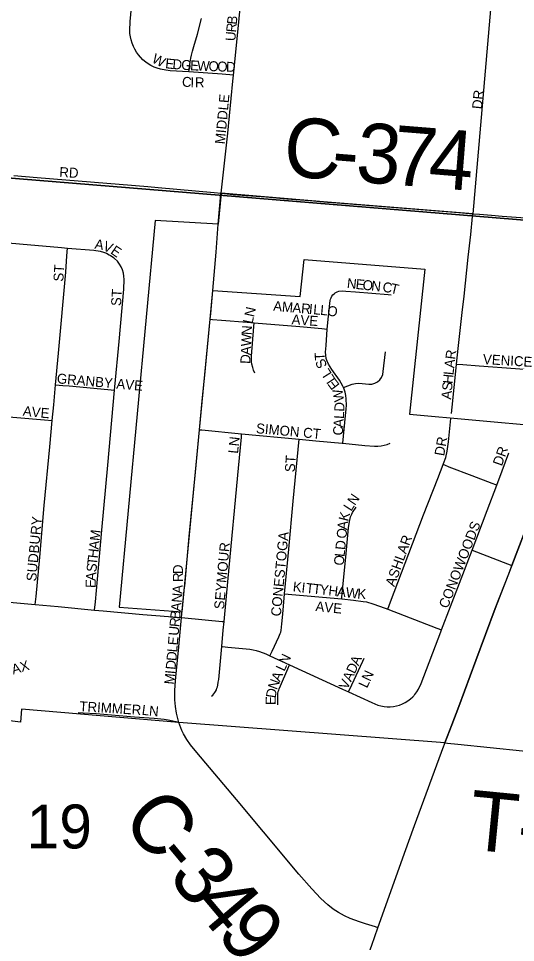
# Model space of a CAD drawing. Extents: x 1410790 to 1770854, y 566777 to 831614.
# Drawn here: x 1612598 to 1615102, y 714663 to 719313 of the extents above; entities that cross this region are included whole.
import ezdxf

# ---------------------------------------------------------------- set-up
doc = ezdxf.new("R2010")
doc.units = 0
for name, color, linetype in [('GM_X_City_Street', 7, 'Continuous'), ('GM_X_City_Street_Text', 7, 'Continuous'), ('GM_X_Corporation', 7, 'Continuous'), ('GM_X_County_Road', 7, 'Continuous'), ('GM_X_County_Road_Text', 7, 'Continuous'), ('GM_X_Section', 7, 'Continuous'), ('GM_X_Section_Text', 7, 'Continuous'), ('GM_X_State_Route', 7, 'Continuous'), ('GM_X_Township_Road', 7, 'Continuous'), ('GM_X_Township_Road_Text', 7, 'Continuous'), ('GM_X_Township_Subdivision', 7, 'Continuous'), ('GM_X_Township_Subdivision_Text', 7, 'Continuous')]:
    doc.layers.add(name, color=color, linetype=linetype)

msp = doc.modelspace()

# ---------------------------------------------------------------- linework, layer by layer
at = {"layer": 'GM_X_City_Street'}
for points in [[(1613681.8, 719028.6), (1613705.2, 719260.7), (1613728.9, 719506.9), (1613754, 719769.4), (1613769.3, 719938.6)], [(1613457.2, 719044.2), (1613362.5, 719050.7), (1613340.6, 719053.1), (1613313.3, 719058.9), (1613296.5, 719063.9), (1613281.6, 719068.9), (1613265.8, 719077.2), (1613252.3, 719085.8), (1613240, 719094.3), (1613225.5, 719106), (1613203, 719130.8), (1613193, 719143.3), (1613184, 719158.4), (1613177.2, 719173.3), (1613170.7, 719189.3), (1613165.6, 719206.1), (1613162.4, 719221.5), (1613159.7, 719238.2), (1613158.6, 719253.4), (1613161.7, 719298), (1613181.5, 719510)], [(1613457.2, 719044.2), (1613463.9, 719094.4), (1613466.8, 719114), (1613469.1, 719128.9), (1613474.4, 719149.5), (1613480.9, 719173), (1613500.3, 719235), (1613520.5, 719313.7)], [(1613681.8, 719028.6), (1613623.7, 719032.6), (1613457.2, 719044.2)], [(1613618.6, 718433.7), (1613653.5, 718735.7), (1613678.8, 718998.3), (1613681.8, 719028.6)], [(1612575.4, 718522.8), (1612692.7, 718513.4), (1613250.7, 718468.1), (1613302.7, 718463.2)], [(1612546.4, 718184.3), (1612602.8, 718179.5), (1612814.7, 718160.6), (1612845.6, 718158)], [(1612785.4, 717470), (1612799.2, 717629.3), (1612836.7, 718037), (1612842.7, 718118.7), (1612845.6, 718158)], [(1612845.6, 718158), (1612977.8, 718146.9), (1613010.1, 718142), (1613025.9, 718138), (1613041.1, 718132.3), (1613055.6, 718124.7), (1613062.4, 718120.8), (1613069.6, 718116.1), (1613076.8, 718110.9), (1613082.8, 718105.7), (1613096.4, 718091.7)], [(1613082.7, 717443.3), (1613084.1, 717458.9), (1613105.3, 717688.3), (1613128.8, 717950.4), (1613130.8, 717999.7), (1613129.7, 718016.1), (1613126.7, 718032.3), (1613121.9, 718048), (1613115.4, 718063.2), (1613107.2, 718077.4), (1613096.4, 718091.7)], [(1614154.1, 717750.4), (1614159.9, 717814.6), (1614161.2, 717830.9), (1614166.5, 717879.2), (1614168.7, 717894.2), (1614170.1, 717901.5), (1614173, 717908.4), (1614176.4, 717915.3), (1614182.5, 717922.9), (1614188.3, 717928), (1614194.4, 717932.8)], [(1614194.4, 717932.8), (1614203.2, 717937.8), (1614212.9, 717941.2), (1614230.1, 717942.4), (1614247.1, 717941.8), (1614296.2, 717938.5), (1614460.2, 717924.3), (1614476.5, 717923.2)], [(1613563.9, 717799.4), (1613576, 717798.5), (1613621.5, 717795.1), (1613750.3, 717785), (1613786.1, 717782.1)], [(1613789.2, 717529), (1613782.7, 717543.2), (1613778.1, 717557.3), (1613774.3, 717573), (1613772.4, 717587.9), (1613772, 717601.7), (1613772.9, 717614.7), (1613784.6, 717763.3), (1613786.1, 717782.1)], [(1613786.1, 717782.1), (1614015.1, 717763.5), (1614126.1, 717753.7), (1614154.1, 717750.4)], [(1614235, 717457.1), (1614232.5, 717463.5), (1614215.9, 717492.7), (1614177.3, 717546.9), (1614160.2, 717574.1), (1614153, 717589), (1614148.4, 717602.6), (1614146.2, 717618.7), (1614145.7, 717634.8), (1614147.8, 717667.1), (1614154.1, 717750.4)], [(1614235, 717457.1), (1614279.2, 717472.4), (1614295.4, 717476.9), (1614313.1, 717477.9), (1614363, 717473.1), (1614378.7, 717473.8), (1614393.7, 717477.5), (1614407.3, 717484.5), (1614418.8, 717494.6), (1614427.5, 717507.1), (1614433.1, 717521.5), (1614436.2, 717537.1), (1614446.9, 717635.7)], [(1612767.9, 717290.2), (1612775.6, 717369.6), (1612785.4, 717470)], [(1612785.4, 717470), (1612821.3, 717467.1), (1612853.8, 717464.4), (1613048.8, 717446.4), (1613082.7, 717443.3)], [(1612981.9, 716336.4), (1612985.9, 716377.7), (1612997, 716492.3), (1613018.3, 716738.2), (1613048.1, 717065.8), (1613082.7, 717443.3)], [(1614248.9, 717348.4), (1614250.1, 717365.9), (1614249, 717399.1), (1614247, 717415.7), (1614243.7, 717432.3), (1614239.2, 717448.1), (1614235, 717457.1)], [(1614232, 717175.4), (1614235.1, 717210.7), (1614248.9, 717348.4)], [(1612468.9, 717315.8), (1612730.1, 717293.3), (1612767.9, 717290.2)], [(1612682.8, 716364.7), (1612686.6, 716404.6), (1612705.5, 716602), (1612726.9, 716862.5), (1612755.5, 717158), (1612767.9, 717290.2)], [(1614738.4, 717069.1), (1614740.1, 717073.6), (1614750.5, 717104.1), (1614758.1, 717135.2), (1614764.8, 717183.1), (1614776, 717300.1)], [(1613510.6, 717243.8), (1613521.9, 717242.7), (1613722.5, 717223.7)], [(1613633.8, 716278), (1613654.2, 716496.2), (1613706.7, 717049.9), (1613721.1, 717206.8), (1613722.5, 717223.7)], [(1613722.5, 717223.7), (1614011.7, 717196.4)], [(1613938.9, 716418.2), (1613959.7, 716642.7), (1613982.4, 716884.9), (1614011.7, 717196.4)], [(1614011.7, 717196.4), (1614096.7, 717188.7), (1614228.4, 717175.8), (1614232, 717175.4)], [(1614232, 717175.4), (1614343.3, 717164.7), (1614392.4, 717161.8), (1614408.6, 717161.8), (1614424.6, 717163.1), (1614440.3, 717165.9), (1614455.7, 717170.3), (1614470.7, 717176)], [(1615007.4, 716965.2), (1615034.2, 717036.5), (1615068.8, 717128.2)], [(1614458.4, 716340.8), (1614472.8, 716378), (1614639.3, 716815.6), (1614710.5, 716997.8), (1614738.4, 717069.1)], [(1614738.4, 717069.1), (1614743.9, 717067), (1614767, 717057.9), (1614881.3, 717013.5), (1614982.3, 716975.2), (1615001.8, 716967.4), (1615007.4, 716965.2)], [(1614883.4, 716638.3), (1614959.4, 716837.5), (1615007.4, 716965.2)], [(1614226.8, 716392.1), (1614227.8, 716403.6), (1614230.7, 716434.4), (1614248.9, 716621.3), (1614261.3, 716749.6), (1614265.5, 716781.5), (1614268.8, 716797.3), (1614271, 716805.2), (1614273.6, 716812.5), (1614276.8, 716819.5), (1614280.8, 716826.9), (1614298.7, 716853.8)], [(1614729.2, 716236.1), (1614819.5, 716470.9), (1614883.4, 716638.3)], [(1614883.4, 716638.3), (1615062.4, 716569.4), (1615084.3, 716561)], [(1613420.2, 716298.6), (1613435.4, 716454), (1613435.6, 716456.1)], [(1612385.9, 716390.3), (1612682.8, 716364.7)], [(1613864.8, 716105.6), (1613876.4, 716129.9), (1613910.7, 716202.1), (1613913.9, 716209.8), (1613916.9, 716218.1), (1613919.1, 716225.7), (1613920.8, 716234.1), (1613925.3, 716266.7), (1613929.4, 716315.6), (1613938.9, 716418.2)], [(1613938.9, 716418.2), (1613974.8, 716415), (1614226.8, 716392.1)], [(1614226.8, 716392.1), (1614285.4, 716386.8), (1614334.8, 716380.1), (1614351.1, 716377.1), (1614383.1, 716368), (1614445.4, 716345.8), (1614458.4, 716340.8)], [(1612682.8, 716364.7), (1612797.7, 716354.9), (1612981.9, 716336.4)], [(1612981.9, 716336.4), (1613024.8, 716332.6), (1613225.3, 716314.7), (1613420.2, 716298.6)], [(1613405.4, 715770.1), (1613393.6, 715817.5), (1613388.5, 715850.6), (1613386.1, 715883.9), (1613386.3, 715933.9), (1613390.6, 716000.3), (1613403.8, 716132.2), (1613418.4, 716280.5), (1613420.2, 716298.6)], [(1613420.2, 716298.6), (1613436.4, 716297), (1613624.5, 716278.9), (1613633.8, 716278)], [(1614458.4, 716340.8), (1614706.5, 716244.9), (1614729.2, 716236.1)], [(1613622.1, 716152.5), (1613629.7, 716234.7), (1613633.8, 716278)], [(1614589.8, 715905.3), (1614591.8, 715907.5), (1614595.7, 715911.7), (1614605.3, 715924.3), (1614613.6, 715937.8), (1614626.9, 715967), (1614725.5, 716226.8), (1614729.2, 716236.1)], [(1613571.4, 715902.9), (1613577.5, 715908.6), (1613582.9, 715914.4), (1613587.6, 715921), (1613591.5, 715927.1), (1613595.1, 715935), (1613598, 715942.5), (1613600.3, 715949.7), (1613602.5, 715958), (1613605, 715973.4), (1613606.8, 715987.3), (1613622.1, 716152.5)], [(1613622.1, 716152.5), (1613626.2, 716152.1), (1613652.7, 716149.5), (1613764.3, 716138.8), (1613780.7, 716136), (1613795, 716132.7), (1613812.8, 716127.2), (1613843.7, 716115.2), (1613864.8, 716105.6)], [(1613864.8, 716105.6), (1613964, 716060.2)], [(1614260.4, 715924.6), (1614277.2, 715960.1), (1614333.5, 716078.9), (1614340.1, 716094.5)], [(1613904.6, 715858.9), (1613904, 715891.6), (1613904.7, 715908.4), (1613905.4, 715917), (1613907.2, 715925.6), (1613909.2, 715932.6), (1613911.9, 715939.6), (1613918.7, 715955.3), (1613955.7, 716040.8), (1613964, 716060.2)], [(1613964, 716060.2), (1614230.5, 715938.4), (1614260.4, 715924.6)], [(1614260.4, 715924.6), (1614379, 715870.3), (1614408.9, 715858.4), (1614424.2, 715853.9), (1614439.8, 715850.8), (1614455.6, 715849.2), (1614471.4, 715849.3), (1614487.2, 715850.9), (1614502.8, 715853.9), (1614518.1, 715858.3), (1614532.9, 715864.1), (1614547.1, 715871.2), (1614560.5, 715879.6), (1614573.2, 715889.2), (1614584.9, 715900), (1614589.8, 715905.3)], [(1612899.8, 715820.4), (1612924.3, 715819), (1612989.3, 715815.7), (1613183.5, 715799), (1613281.4, 715792.3), (1613332.2, 715787), (1613352.2, 715784.3), (1613375.8, 715779.4), (1613391.2, 715774.7), (1613405.4, 715770.1)]]:
    msp.add_lwpolyline(points, dxfattribs=at)
at = {"layer": 'GM_X_Corporation'}
for points in [[(1615062.1, 720350.8), (1614887.4, 718330.9), (1614155.2, 718389.5), (1613618.6, 718433.7), (1613604.6, 718277.6), (1613286.1, 718296.6), (1613105.9, 716350.9), (1613422.9, 716326.6), (1613510.6, 717243.8), (1613563.9, 717799.4), (1613578.1, 717945.3), (1614017.2, 717914.2), (1614037.5, 718101), (1614645, 718051.9), (1614568.5, 717322), (1615236.9, 717261.9)], [(1615183.1, 716818.3), (1615084.3, 716561), (1615072.2, 716529.6), (1615000.3, 716343.4), (1614901.9, 716082.3), (1614816.5, 715851.4), (1614781.5, 715759.2), (1614746.9, 715667.9), (1613405.4, 715770.1), (1612613.4, 715838.1), (1612608.5, 715772.7), (1612153.1, 715828.3), (1611344.2, 715950.3), (1611342.7, 715834.3), (1611119.5, 715844.9), (1611126.2, 715944.1), (1610632.5, 716000.1), (1610454.3, 713368)]]:
    msp.add_lwpolyline(points, dxfattribs=at)
at = {"layer": 'GM_X_County_Road'}
for points in [[(1613302.7, 718463.2), (1613583.6, 718436.9), (1613618.6, 718433.7)], [(1613563.9, 717799.4), (1613566.7, 717828.1), (1613578.1, 717945.3), (1613595, 718137.7), (1613604.6, 718277.6), (1613618.3, 718429.7), (1613618.6, 718433.7)], [(1613618.6, 718433.7), (1613680.5, 718428), (1613747.1, 718422.9), (1613844.5, 718415.1), (1613950.2, 718406.2), (1614065.9, 718397.3), (1614155.2, 718389.5), (1614161.6, 718388.9), (1614372.1, 718372.1), (1614816.9, 718336.4), (1614834.7, 718335)], [(1614834.7, 718335), (1614887.4, 718330.8)], [(1614887.4, 718330.8), (1614920.6, 718328.2), (1614982, 718323.4), (1615035.1, 718319.2), (1615106, 718313.8), (1615176.2, 718308.5), (1615388, 718292), (1615616.2, 718274), (1615719.5, 718268.2), (1615734.1, 718267.4)], [(1613526.1, 717406.3), (1613536.7, 717519), (1613563.9, 717799.4)], [(1613510.6, 717243.8), (1613524.4, 717388.9), (1613526.1, 717406.3)], [(1613435.6, 716456.1), (1613458.9, 716705.7), (1613490.4, 717030.9), (1613510.6, 717243.8)], [(1614409.2, 714737.6), (1614396.2, 714741.5), (1614346.4, 714756.6), (1614316.1, 714766.9), (1614269.7, 714783.9), (1614239.9, 714797.9), (1614211, 714813.8), (1614183.3, 714831.8), (1614157.2, 714852), (1614120.7, 714885.3), (1614075.6, 714932.9), (1614010.9, 715006.8), (1613832.8, 715219.7), (1613696.6, 715382.4), (1613496.3, 715619.5), (1613465.7, 715658.1), (1613446.8, 715685), (1613429.9, 715713.3), (1613421.9, 715730.1), (1613405.4, 715770.1)]]:
    msp.add_lwpolyline(points, dxfattribs=at)
at = {"layer": 'GM_X_Section'}
for points in [[(1611453.4, 723988.8), (1616759.9, 723538.1), (1616296.8, 718203.7), (1610940.2, 718643.2)], [(1610940.2, 718643.2), (1616296.8, 718203.7), (1615809.3, 712845.7), (1610573.5, 713343.5), (1610461.8, 713357.1)]]:
    msp.add_lwpolyline(points, close=True, dxfattribs=at)
at = {"layer": 'GM_X_State_Route'}
for points in [[(1614746.9, 715667.9), (1614781.5, 715759.2), (1614816.5, 715851.4), (1614901.9, 716082.3), (1615000.2, 716343.4), (1615071.3, 716527.1), (1615084.3, 716561), (1615183.2, 716818.3), (1615270, 717048.8), (1615327.7, 717195.3), (1615328.2, 717196.6)], [(1614409.2, 714737.6), (1614466, 714896.7), (1614542.4, 715112.9), (1614593.2, 715251.2), (1614741.4, 715653.1)], [(1614741.4, 715653.1), (1614742.8, 715657.1), (1614746.9, 715667.9)], [(1614069.5, 713793.4), (1614139.9, 713987.3), (1614237.7, 714265.4), (1614321.4, 714496.2), (1614377.8, 714649.9), (1614409.2, 714737.6)]]:
    msp.add_lwpolyline(points, dxfattribs=at)
at = {"layer": 'GM_X_Township_Road'}
msp.add_lwpolyline([(1614746.9, 715667.9), (1614758.7, 715666.6), (1614811.9, 715661.1), (1614974.5, 715644.8), (1615137.1, 715628.6), (1615250.9, 715617), (1615494.8, 715592.9), (1615608.5, 715581.2), (1615787.2, 715562.3), (1615950.1, 715545.6), (1616078.6, 715533)], dxfattribs=at)
at = {"layer": 'GM_X_Township_Subdivision'}
for points in [[(1614804.7, 717574.4), (1614813.6, 717653.4), (1614833.6, 717833.3), (1614843.3, 717915.2), (1614850.1, 717980.8), (1614863.7, 718112.2), (1614876.9, 718227), (1614885.9, 718316.3), (1614887.4, 718330.8)], [(1614779.2, 717325), (1614782.9, 717357.8), (1614802.5, 717555.1), (1614804.7, 717574.4)], [(1614804.7, 717574.4), (1614837, 717572.4), (1614919.1, 717565.5), (1615102.7, 717551.4), (1615234.7, 717542.3), (1615282.8, 717536.2), (1615317.2, 717528.8), (1615348.5, 717519.9), (1615418.3, 717495), (1615437.9, 717488)]]:
    msp.add_lwpolyline(points, dxfattribs=at)

# ---------------------------------------------------------------- texts
at = {"layer": 'GM_X_City_Street_Text'}
for s, rotation, p in [('B', 83.7215, (1613697.5, 719281)), ('R', 84.6978, (1613693.9, 719241.8)), ('U', 85.8443, (1613690.7, 719198.2)), ('W', 333.1342, (1613266.1, 719094.9)), ('E', 353.7902, (1613335.9, 719063.5)), ('D', 355.4431, (1613372.5, 719059.5)), ('G', 356.1648, (1613417, 719056)), ('E', 357.4908, (1613462.2, 719053)), ('W', 357.7919, (1613497.6, 719051.4)), ('O', 357.786, (1613554.8, 719049.2)), ('O', 357.7973, (1613598.8, 719047.5)), ('D', 357.7924, (1613642.7, 719045.8)), ('C', 353.6732, (1613419.8, 718972.2)), ('I', 358.5992, (1613463.9, 718967.6)), ('R', 359.8279, (1613487.1, 718967)), ('MIDDLE', 84.7089, (1613637.9, 718679.2)), ('RD', 356.989, (1612803, 718516.1)), ('A', 350.2035, (1612979.5, 718155.3)), ('V', 338.1133, (1613020.1, 718148.6)), ('E', 325.4535, (1613058.4, 718133.5)), ('ST', 86.4254, (1612823.9, 717988.1)), ('N', 354.0001, (1614251.1, 717957.3)), ('E', 354.0208, (1614294.9, 717952.7)), ('O', 354.0001, (1614329.9, 717949)), ('N', 354.0001, (1614373.6, 717944.4)), ('C', 351.9592, (1614430.1, 717938.5)), ('T', 347.1303, (1614468.2, 717933.1)), ('ST', 86.4254, (1613114.3, 717864.9)), ('A', 354.9223, (1613880.1, 717842.9)), ('M', 354.9468, (1613924, 717839)), ('A', 354.9223, (1613976.6, 717834.4)), ('R', 354.9348, (1614020.4, 717830.5)), ('N', 77.1938, (1613784.3, 717808.4)), ('I', 354.9243, (1614059.8, 717827)), ('L', 354.9344, (1614081.7, 717825.1)), ('L', 354.9119, (1614116.8, 717822)), ('O', 352.349, (1614151.3, 717818.9)), ('L', 78.2239, (1613777.2, 717774.2)), ('AVE', 356.0569, (1613972.9, 717774.7)), ('N', 86.0405, (1613772.4, 717719.1)), ('W', 87.2585, (1613769.7, 717662.2)), ('A', 87.2664, (1613767.6, 717618.3)), ('D', 87.2664, (1613765.5, 717574.3)), ('T', 92.3507, (1614141.8, 717592.7)), ('S', 113.5214, (1614154.8, 717565.1)), ('L', 121.8026, (1614179, 717525.4)), ('GRANBY AVE', 354.9764, (1612790.1, 717477.7)), ('L', 123.387, (1614198.1, 717496.4)), ('E', 127.3647, (1614219, 717469.1)), ('W', 100.3403, (1614239.6, 717389.5)), ('D', 88.7204, (1614239.4, 717334.5)), ('A', 353.5826, (1612618.8, 717314.8)), ('V', 353.5933, (1612662.5, 717309.9)), ('E', 355.3665, (1612708, 717304.8)), ('L', 86.418, (1614237.1, 717297.2)), ('SIMON CT', 354.805, (1613793.4, 717226.9)), ('A', 86.4123, (1614234.4, 717253.3)), ('C', 86.404, (1614231.9, 717213.7)), ('LN', 83.9946, (1613703.9, 717121.7)), ('DR', 80.1274, (1614742.4, 717109.2)), ('DR', 70.5721, (1615033.2, 717057.8)), ('ST', 86.4126, (1613989.9, 717028.9)), ('N', 55.7583, (1614292.6, 716859.5)), ('L', 57.0678, (1614273.7, 716830.2)), ('SUDBURY', 84.8053, (1612687.5, 716479.2)), ('K', 75.3065, (1614258.3, 716779.7)), ('A', 84.0894, (1614254.1, 716737.9)), ('CONOWOODS', 68.7844, (1614760.5, 716340.8)), ('M', 83.9776, (1613006.8, 716682.8)), ('CONESTOGA', 84.6239, (1613919.5, 716302.8)), ('O', 84.3525, (1614249.8, 716694.2)), ('A', 83.9991, (1613002.2, 716639)), ('SEYMOUR', 84.9569, (1613633.5, 716338.4)), ('D', 84.3496, (1614244.1, 716637.2)), ('ASHLAR', 70.2772, (1614492, 716450.7)), ('H', 83.9784, (1612997.6, 716595.2)), ('L', 84.3356, (1614240.7, 716602.2)), ('T', 84.0067, (1612993.9, 716560.2)), ('O', 84.3525, (1614236.3, 716558.4)), ('S', 84.061, (1612990.2, 716525.2)), ('D', 89.9928, (1613426.7, 716517.3)), ('E', 89.317, (1612986.7, 716447.4)), ('A', 85.8443, (1612987.1, 716481.7)), ('R', 89.8991, (1613426.6, 716477.6)), ('A', 86.2773, (1613423.4, 716417.1)), ('K', 353.7153, (1613978.4, 716430.5)), ('I', 353.6936, (1614022.1, 716425.6)), ('T', 353.7018, (1614044, 716423.2)), ('T', 353.7164, (1614079, 716419.4)), ('Y', 353.7153, (1614114, 716415.5)), ('H', 353.7153, (1614157.7, 716410.7)), ('A', 353.7153, (1614201.5, 716405.9)), ('W', 353.6988, (1614245.2, 716401.1)), ('K', 355.3756, (1614303.6, 716394.6)), ('N', 84.9006, (1613419.4, 716372)), ('A', 84.9248, (1613415.5, 716328.1)), ('AVE', 354.0969, (1614092.6, 716331.7)), ('R', 84.9242, (1613408.5, 716249.3)), ('B', 84.9242, (1613412, 716288.7)), ('U', 84.9023, (1613404.6, 716205.4)), ('L', 84.9119, (1613397.2, 716122.1)), ('E', 84.9119, (1613400.3, 716157.2)), ('D', 84.9248, (1613393.3, 716078.3)), ('N', 63.6891, (1613952.1, 716056.4)), ('A', 15.5291, (1612571.4, 716011.9)), ('X', 16.6185, (1612614.7, 716024)), ('D', 84.9006, (1613389.3, 716034.5)), ('D', 64.9989, (1614292, 716012.1)), ('A', 66.7639, (1614311.3, 716053.5)), ('I', 84.9169, (1613387.4, 716012.6)), ('L', 65.2802, (1613937.5, 716024.8)), ('A', 64.9869, (1614273.4, 715972.2)), ('LN', 64.7982, (1614353.8, 715940.1)), ('M', 84.9111, (1613382.7, 715960)), ('N', 69.4567, (1613899.7, 715932)), ('A', 66.6722, (1613914.9, 715972.6)), ('V', 64.9791, (1614254.8, 715932.4)), ('D', 81.2671, (1613893.7, 715891.1)), ('E', 88.9892, (1613893.3, 715857.7)), ('TRIMMER', 356.4772, (1612904.1, 715827.5)), ('L', 352.7394, (1613217.4, 715809.8)), ('N', 354.8365, (1613254.3, 715805.2))]:
    msp.add_text(s, height=50, rotation=rotation, dxfattribs=at).set_placement(p)
at = {"layer": 'GM_X_County_Road_Text'}
for s, rotation, p in [('C', 355.3441, (1613926, 718522.4)), ('3', 355.4161, (1614291.9, 718492.7)), ('7', 355.4227, (1614474.6, 718478.1)), ('4', 355.4507, (1614657.6, 718463.4)), ('-', 355.3946, (1614170, 718502.6)), ('C', 309.7351, (1613110.1, 715278.3)), ('-', 309.7467, (1613267.6, 715088.8)), ('3', 309.8311, (1613346.7, 714993.7)), ('4', 310.1122, (1613466.1, 714850.6)), ('9', 310.9789, (1613588.4, 714705.5))]:
    msp.add_text(s, height=300, rotation=rotation, dxfattribs=at).set_placement(p)
at = {"layer": 'GM_X_Section_Text'}
msp.add_text('19', height=221, rotation=0, dxfattribs=at).set_placement((1612639.7, 715136.6))
at = {"layer": 'GM_X_Township_Road_Text'}
msp.add_text('T-176', height=300, rotation=354.4014, dxfattribs=at).set_placement((1614858.2, 715133))
at = {"layer": 'GM_X_Township_Subdivision_Text'}
for s, rotation, p in [('DR', 84.3278, (1614932.6, 718855.4)), ('R', 82.4984, (1614797.9, 717595.3)), ('VENICE', 356.6313, (1614937, 717574.5)), ('L', 84.39, (1614789.5, 717517)), ('A', 83.4498, (1614792.9, 717551.9)), ('H', 84.417, (1614785.2, 717473.3)), ('S', 84.39, (1614781.8, 717438.2)), ('A', 84.4177, (1614777.5, 717394.4))]:
    msp.add_text(s, height=50, rotation=rotation, dxfattribs=at).set_placement(p)

doc.saveas('drawing.dxf')
